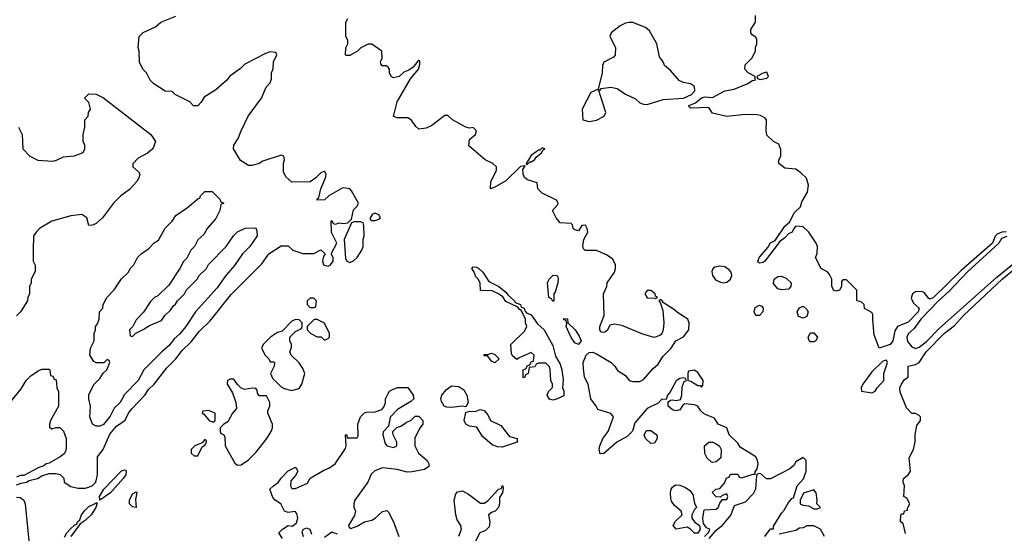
# Model space of a CAD drawing. Header units: inches. Extents: x 2348341 to 2479810, y 460419 to 613669.
# Tile 535 of 656: x 2412148 to 2417580, y 574227 to 577063. Entities that reach past the tile are written whole.
import ezdxf

# ---------------------------------------------------------------- set-up
doc = ezdxf.new("R2010")
doc.units = ezdxf.units.IN
doc.header["$MEASUREMENT"] = 0
doc.layers.add('C4517', color=7, linetype='Continuous')

msp = doc.modelspace()

# ---------------------------------------------------------------- linework, layer by layer
at = {"layer": 'C4517', "color": 2}
for points, elevation in [([(2412130, 574494), (2412155.3, 574504.7), (2412186, 574510), (2412200.4, 574519.6), (2412246, 574530), (2412270, 574544.7), (2412310, 574558), (2412350, 574558), (2412371.6, 574551.6), (2412391.6, 574531.6), (2412394, 574510), (2412430, 574486), (2412470, 574476), (2412510, 574476), (2412530, 574481), (2412550, 574491.3), (2412568.7, 574510), (2412578, 574550), (2412578, 574650), (2412608, 574690), (2412646, 574774), (2412682, 574818), (2412730, 574852), (2412748.7, 574890), (2412766.3, 574913.7), (2412839, 574990), (2412859.3, 575020.7), (2412890, 575051.3), (2412959.3, 575140.7), (2413010, 575191.3), (2413044.1, 575235.9), (2413094.8, 575285.2), (2413138.6, 575341.4), (2413198.9, 575401.1), (2413314.2, 575545.8), (2413484.7, 575715.3), (2413522, 575770), (2413590, 575814), (2413630, 575814), (2413654, 575790), (2413710, 575772), (2413770, 575772), (2413810, 575792), (2413834, 575770), (2413823.6, 575756.4), (2413819.6, 575740.4), (2413818, 575730), (2413824.7, 575710), (2413850, 575702.8), (2413862, 575710), (2413878, 575730), (2413878, 575750), (2413866, 575770), (2413898, 575830), (2413868.9, 575888.9), (2413866, 575950), (2413870, 575954), (2413878, 575938), (2413890, 575934), (2413910, 575942), (2413930, 575938), (2413958, 575942), (2413978, 575962), (2413990, 576014), (2414010, 576034), (2414018, 576050), (2413978.6, 576118.6), (2413969.1, 576129.1), (2413930, 576134), (2413854, 576090), (2413830, 576068), (2413790, 576066), (2413790, 576074), (2413798, 576082), (2413808.7, 576130), (2413835.3, 576190), (2413838, 576210), (2413830, 576226), (2413810, 576218), (2413782, 576190), (2413750, 576168.7), (2413650, 576166), (2413616.4, 576196.4), (2413603.1, 576223.1), (2413604, 576270), (2413608.7, 576290), (2413606, 576310), (2413590, 576315.3), (2413490, 576282), (2413470, 576268.7), (2413430, 576259), (2413410, 576259), (2413365.6, 576285.6), (2413328, 576350), (2413328.7, 576370), (2413353.6, 576406.4), (2413369, 576450), (2413409.3, 576530.7), (2413482, 576630), (2413508, 576690), (2413530, 576714), (2413536.4, 576736.4), (2413538, 576770), (2413547.3, 576792.7), (2413548, 576830), (2413566, 576870), (2413562, 576882), (2413530, 576886), (2413503.6, 576876.4), (2413390, 576818), (2413366.4, 576793.6), (2413307.9, 576752.1), (2413290.6, 576729.4), (2413230, 576675.3), (2413165.4, 576634.6), (2413150, 576608), (2413130, 576588), (2413107.3, 576587.3), (2413086, 576610), (2413006, 576650), (2412990, 576666), (2412950, 576668), (2412888.9, 576708.9), (2412868, 576730), (2412848, 576770), (2412828, 576790), (2412808.4, 576828.4), (2412808, 576890), (2412802, 576910), (2412808, 576970), (2412830, 576992), (2412896.4, 577023.6), (2412926, 577050), (2413010, 577082)], 90), ([(2415926, 574210), (2415950, 574234), (2415955.3, 574250), (2415937.2, 574257.2), (2415920.9, 574280.9), (2415917, 574310), (2415924, 574356), (2415990, 574361), (2416002, 574370), (2416010, 574394), (2416026, 574414), (2416050, 574414), (2416055.3, 574430), (2416050, 574446), (2416023.6, 574436.4), (2416014, 574426), (2415990, 574428), (2415968, 574452), (2415988.4, 574471.6), (2416010, 574474), (2416036.4, 574503.6), (2416047.3, 574532.7), (2416062, 574538), (2416070, 574554), (2416110, 574554), (2416118, 574538), (2416130, 574534), (2416194, 574554), (2416206, 574554), (2416206, 574566), (2416216.4, 574583.6), (2416222, 574610), (2416219, 574630), (2416209.1, 574649.1), (2416123, 574703), (2416110, 574724), (2416062, 574770), (2416048.7, 574808.7), (2416002, 574830), (2415982, 574862), (2415925.8, 574885.8), (2415904.4, 574904.4), (2415888.7, 574930), (2415870, 574937), (2415818, 574942), (2415806, 574934), (2415790.6, 574909.4), (2415770, 574904), (2415749.1, 574909.1), (2415726, 574930), (2415726, 574954), (2415738, 574962), (2415750, 574964.7), (2415770, 574961), (2415793.6, 574966.4), (2415800.9, 574990), (2415803.2, 575036.8), (2415814.6, 575065.4), (2415826, 575070), (2415822, 575082), (2415806, 575086), (2415790, 575082), (2415770, 575068.7), (2415734.8, 575005.2), (2415722, 574990), (2415714, 574966), (2415690, 574968), (2415670, 574946), (2415610, 574916), (2415542, 574838), (2415528, 574792), (2415498.8, 574761.2), (2415442.8, 574730), (2415370, 574668), (2415350, 574666), (2415345.2, 574690), (2415349.4, 574710.6), (2415365.2, 574750), (2415395.1, 574790), (2415424, 574870), (2415410, 574888.7), (2415338, 574910), (2415328.7, 574930), (2415299, 574970), (2415284, 575050), (2415264, 575090), (2415258, 575138), (2415257.2, 575170), (2415274, 575210), (2415290, 575226), (2415310, 575226.8), (2415330, 575218.8), (2415411.1, 575171.1), (2415432, 575150), (2415445.4, 575125.4), (2415490, 575098), (2415511.1, 575071.1), (2415530, 575064.7), (2415570, 575064.7), (2415590, 575076), (2415642.7, 575137.3), (2415670, 575162), (2415696.5, 575203.5), (2415742, 575250), (2415768.7, 575290), (2415810, 575311.3), (2415839, 575350), (2415842, 575390), (2415833.2, 575410), (2415782, 575442), (2415750, 575469), (2415700.2, 575500.2), (2415690, 575515.3), (2415683.6, 575516.4), (2415674, 575510), (2415682, 575502), (2415696.9, 575456.9), (2415701, 575390), (2415698, 575350), (2415690.9, 575329.1), (2415679.8, 575320.2), (2415649.2, 575309.2), (2415586.3, 575326.3), (2415470, 575375.1), (2415430, 575382.7), (2415403.5, 575376.5), (2415390.8, 575349.2), (2415379.8, 575340.2), (2415370, 575335.3), (2415358, 575338), (2415348, 575350), (2415348.4, 575368.4), (2415373.2, 575430), (2415368, 575550), (2415388, 575590), (2415388.7, 575610), (2415428.7, 575670), (2415435.3, 575690), (2415435.3, 575710), (2415420.2, 575740.2), (2415384.7, 575764.7), (2415330, 575788), (2415268.4, 575788.4), (2415258, 575798), (2415255.3, 575815.3), (2415261.2, 575850), (2415282, 575890), (2415279, 575910), (2415270, 575928), (2415250, 575926), (2415230, 575898), (2415210, 575902), (2415202, 575910), (2415198, 575930), (2415190, 575938), (2415130, 575942), (2415108, 575970), (2415088, 576010), (2415116.4, 576043.6), (2415118, 576050), (2415110, 576066), (2415030, 576106), (2415006, 576130), (2415002, 576162), (2414950, 576179), (2414932.7, 576192.7), (2414925.2, 576210), (2414924, 576236), (2414936.4, 576256.4), (2414910, 576253.2), (2414830, 576174), (2414770, 576138), (2414746, 576130), (2414748, 576170), (2414778, 576230), (2414778, 576250), (2414758, 576270), (2414715.3, 576290), (2414626.6, 576366.6), (2414630, 576402), (2414662, 576430), (2414668, 576450), (2414650, 576468), (2414630, 576464), (2414610, 576469), (2414535.3, 576510), (2414510, 576534), (2414493.6, 576533.6), (2414421.4, 576478.6), (2414390, 576464), (2414350, 576458), (2414333.6, 576473.6), (2414310, 576508), (2414290, 576522), (2414230, 576522), (2414210, 576528), (2414229.6, 576610.4), (2414304.1, 576735.9), (2414348, 576790), (2414356.4, 576816.4), (2414355.3, 576835.3), (2414350, 576838), (2414345.4, 576834.6), (2414318.8, 576801.2), (2414295.3, 576784.7), (2414266.8, 576773.2), (2414242, 576750), (2414210, 576742), (2414198, 576750), (2414188.7, 576770), (2414188, 576790), (2414180.4, 576800.4), (2414170, 576808), (2414148.4, 576808.4), (2414140.4, 576820.4), (2414138, 576830), (2414148, 576850), (2414146, 576890), (2414090, 576928), (2414070, 576928), (2414030, 576908), (2414010.9, 576889.1), (2413970, 576866), (2413950, 576866), (2413946, 576870), (2413947.3, 576907.3), (2413958, 576930), (2413958, 576950), (2413948, 576970), (2413948, 577050), (2413958, 577070)], 86), ([(2417590, 575891.9), (2417566.8, 575890), (2417540.4, 575879.6), (2417530, 575867.6), (2417515, 575830), (2417341.3, 575678.7), (2417190, 575529.7), (2417170, 575519.3), (2417162.9, 575522.9), (2417137.1, 575557.1), (2417122.4, 575562.4), (2417090, 575560.5), (2417073.4, 575550), (2417065.5, 575525.5), (2417078.4, 575498.4), (2417110.8, 575470), (2417105.5, 575450), (2417050, 575393.2), (2416990.9, 575369.1), (2416975.3, 575344.7), (2416965.5, 575290), (2416951, 575270), (2416890, 575249), (2416862.9, 575322.9), (2416854, 575406), (2416855.3, 575435.3), (2416850, 575446), (2416808, 575468), (2416806, 575490), (2416790, 575506), (2416766, 575510), (2416766, 575570), (2416710, 575626), (2416690, 575626), (2416682, 575618), (2416682, 575590), (2416671, 575569), (2416650, 575564), (2416638, 575570), (2416628.4, 575591.6), (2416628, 575630), (2416616.4, 575656.4), (2416606, 575670), (2416568.9, 575688.9), (2416538, 575750), (2416548.4, 575771.6), (2416548.7, 575810), (2416542, 575830), (2416502, 575890), (2416470, 575919), (2416430, 575923.7), (2416418, 575910), (2416410.5, 575889.5), (2416390, 575880.9), (2416370, 575859.3), (2416340.9, 575839.1), (2416258.4, 575730), (2416250, 575723), (2416230, 575718.7), (2416223.5, 575723.5), (2416220.5, 575730), (2416230, 575752.4), (2416274.6, 575805.4), (2416289.8, 575830.2), (2416315.1, 575844.9), (2416370, 575923), (2416394.8, 575945.2), (2416422.2, 575997.8), (2416456, 576030), (2416462.9, 576057.1), (2416495.1, 576110), (2416499, 576150), (2416489, 576189), (2416458, 576218), (2416430, 576238), (2416370, 576244), (2416335.3, 576270), (2416335.3, 576290), (2416348, 576310), (2416347.3, 576347.3), (2416335.3, 576375.3), (2416306, 576390), (2416270, 576426), (2416266, 576450), (2416268, 576510), (2416260.4, 576520.4), (2416234.6, 576534.6), (2416217.2, 576537.2), (2416150, 576539.3), (2416049.1, 576529.1), (2415970, 576548), (2415950, 576578), (2415850, 576575.3), (2415841.2, 576581.2), (2415839, 576590), (2415876.2, 576603.8), (2415910, 576631.7), (2415930, 576637), (2415970, 576634), (2416039, 576670), (2416090, 576680.3), (2416162, 576710), (2416190, 576727.3), (2416206, 576730), (2416206, 576750), (2416166, 576770), (2416148, 576790), (2416150, 576814), (2416188, 576850), (2416208, 576890), (2416208, 576910), (2416215.3, 576930), (2416214.6, 576954.6), (2416210, 576966), (2416190, 576978), (2416182, 576990), (2416182, 577010), (2416208, 577050), (2416207.3, 577087.3)], 82), ([(2412142, 576470), (2412162, 576430), (2412164.7, 576350), (2412204.7, 576310), (2412247.5, 576287.5), (2412330, 576283), (2412351.8, 576288.2), (2412390, 576306.8), (2412450, 576311), (2412498, 576330), (2412508, 576350), (2412508, 576370), (2412498, 576390), (2412498, 576430), (2412508, 576470), (2412508, 576510), (2412526, 576530), (2412528, 576550), (2412538, 576570), (2412530, 576606), (2412506, 576630), (2412530, 576654), (2412570, 576652), (2412610, 576631.3), (2412871.3, 576430), (2412898, 576390), (2412882, 576350), (2412853.7, 576326.3), (2412802, 576298), (2412772.7, 576267.3), (2412772, 576250), (2412803.6, 576223.6), (2412811.1, 576211.1), (2412806, 576190), (2412794, 576170), (2412753.7, 576126.3), (2412706.8, 576090), (2412666, 576050), (2412604.7, 575970), (2412570, 575938), (2412550, 575928), (2412530, 575926), (2412518, 575970), (2412490, 575988), (2412430, 575980.9), (2412326, 575950), (2412258, 575910), (2412238, 575890), (2412224.7, 575870), (2412222, 575790), (2412222, 575730), (2412232.7, 575707.3), (2412232.7, 575672.7), (2412212, 575630), (2412212, 575610), (2412202, 575590), (2412202, 575550), (2412192, 575530), (2412191.3, 575510), (2412152, 575450), (2412131.1, 575428.9)], 90), ([(2417594.2, 575865.8), (2417565.4, 575854.6), (2417550.1, 575829.9), (2417374.2, 575670), (2417275.1, 575564.9), (2417216.5, 575510), (2417119.6, 575410), (2417082.2, 575357.8), (2417052.2, 575330), (2417043.1, 575310), (2417046.4, 575286.4), (2417070, 575256.3), (2417090, 575248.2), (2417110, 575255.5), (2417150, 575287), (2417221.2, 575358.8), (2417538.3, 575641.7), (2417824.8, 575875.1)], 86), ([(2417034.6, 574225.4), (2417022, 574282), (2417008, 574290), (2417008.4, 574328.4), (2417014, 574334), (2417026, 574334), (2417030, 574352), (2417046, 574354), (2417046, 574366), (2417058, 574390), (2417042, 574422), (2417026, 574430), (2417028.7, 574490), (2417022, 574510), (2417024, 574530), (2417049.2, 574550.8), (2417062, 574570), (2417055.3, 574644.7), (2417079, 574690), (2417088.4, 574731.6), (2417088.7, 574770), (2417098, 574822), (2417118, 574850), (2417118, 574870), (2417110, 574878), (2417090, 574888), (2417070, 574888), (2417040.2, 574920.2), (2417006, 575006), (2417004.5, 575030), (2417012.7, 575050), (2417030, 575076), (2417048.7, 575090), (2417049.1, 575150.9), (2417090, 575158.8), (2417110, 575170.7), (2417149.7, 575230), (2417250, 575331.7), (2417305.7, 575374.3), (2417355.1, 575430), (2417568.7, 575630), (2417808.7, 575830)], 82), ([(2412078, 574930), (2412155.5, 575024.5), (2412184, 575070), (2412210, 575096), (2412250, 575124.7), (2412270, 575134), (2412310, 575134), (2412314, 575130), (2412318, 575098), (2412330, 575094), (2412338, 575078), (2412350, 575074), (2412352, 575030), (2412362, 575010), (2412362, 574930), (2412318, 574850), (2412312, 574830), (2412312.7, 574812.7), (2412324.7, 574804.7), (2412348.7, 574811.3), (2412370, 574811.3), (2412390, 574792), (2412404, 574750), (2412404.5, 574695.5), (2412400.7, 574679.3), (2412393.4, 574666.6), (2412370.7, 574649.3), (2412310, 574614), (2412294, 574610), (2412281, 574599), (2412254, 574590), (2412170, 574546), (2412150, 574546), (2412130, 574538)], 90), ([(2413598, 574198), (2413578, 574230), (2413598, 574250), (2413629, 574271), (2413652.9, 574267.1), (2413675.3, 574284.7), (2413682, 574310), (2413676.4, 574336.4), (2413667.3, 574347.3), (2413630, 574341.2), (2413609.2, 574349.2), (2413588.7, 574390), (2413558, 574410), (2413545.2, 574425.2), (2413528.7, 574470), (2413548, 574490), (2413573.2, 574506.8), (2413590, 574532), (2413630, 574572), (2413666, 574590), (2413671, 574591), (2413682, 574570), (2413670, 574546), (2413643.6, 574516.4), (2413642, 574490), (2413650, 574474), (2413670, 574474), (2413735.3, 574504.7), (2413750, 574532), (2413830, 574578), (2413853.6, 574586.4), (2413889.1, 574610.9), (2413944.7, 574695.3), (2413949, 574710), (2413946, 574770), (2413952, 574770), (2413954, 574754), (2414010, 574754), (2414015.3, 574764.7), (2414014, 574830), (2414028.7, 574870), (2414050, 574892), (2414063.1, 574896.9), (2414110, 574898), (2414146, 574910), (2414156.4, 574923.6), (2414166, 574950), (2414166, 574970), (2414180.4, 574999.6), (2414188, 575012), (2414200.4, 575019.6), (2414232.7, 575032.7), (2414290, 575032), (2414318, 574990), (2414322, 574970), (2414305.4, 574954.6), (2414232, 574910), (2414191.1, 574868.9), (2414182, 574818), (2414152.7, 574787.3), (2414152, 574770), (2414163.6, 574723.6), (2414174, 574710), (2414210, 574701), (2414228, 574710), (2414228.7, 574730), (2414208, 574770), (2414206, 574790), (2414229, 574811), (2414250, 574818), (2414280.2, 574839.8), (2414308.4, 574851.6), (2414330, 574874), (2414350, 574874), (2414371.3, 574850), (2414371.3, 574830), (2414354, 574806), (2414328, 574752), (2414327.7, 574710), (2414348.9, 574668.9), (2414396, 574630), (2414406, 574610), (2414404.7, 574595.3), (2414380.7, 574579.3), (2414313.8, 574566.2), (2414285.3, 574565.3), (2414230, 574579.6), (2414150, 574587.8), (2414107.3, 574572.7), (2414086.4, 574553.6), (2414068.7, 574510), (2413997.1, 574410), (2413990.7, 574390), (2413990.9, 574370.9), (2414001, 574350), (2413994.4, 574325.6), (2413962, 574270), (2413963.6, 574263.6), (2413974, 574254), (2414010, 574266), (2414049.4, 574290.6), (2414090, 574300.5), (2414109, 574310), (2414150, 574346.8), (2414173.4, 574353.4), (2414183.5, 574343.5), (2414210, 574291.3), (2414239.1, 574210)], 86), ([(2416259, 574210), (2416290, 574251.3), (2416307.3, 574252.7), (2416307.3, 574267.3), (2416350, 574338), (2416366, 574354), (2416390, 574398), (2416410, 574422), (2416416.4, 574423.6), (2416438, 574490), (2416472, 574528), (2416486, 574570), (2416486, 574630), (2416470, 574646), (2416430, 574622), (2416418, 574602), (2416397.3, 574582.7), (2416290, 574528.7), (2416268.4, 574528.4), (2416236.4, 574556.4), (2416222, 574558), (2416212.7, 574547.3), (2416206.8, 574470), (2416195.2, 574444.8), (2416150, 574399), (2416090, 574378), (2416071, 574330), (2416016.7, 574263.3), (2415983.5, 574236.5), (2415950, 574198)], 86), ([(2414570, 574212), (2414585.2, 574250), (2414581.2, 574270), (2414562.4, 574302.4), (2414553.6, 574330), (2414545.2, 574410), (2414554, 574446), (2414564, 574456), (2414590, 574461), (2414623.5, 574443.5), (2414690, 574393), (2414710, 574393), (2414730, 574407.3), (2414790, 574470.5), (2414805.6, 574474.4), (2414809.5, 574490), (2414814, 574490), (2414816, 574476), (2414810.7, 574450), (2414795.9, 574424.1), (2414795.5, 574390), (2414790.4, 574369.6), (2414771, 574350), (2414750, 574342.7), (2414734.8, 574330), (2414742, 574290), (2414737.5, 574262.5), (2414717.7, 574242.3), (2414687.3, 574230), (2414659.9, 574180.1)], 86), ([(2412130, 574427.2), (2412150, 574425.2), (2412170.2, 574410.2), (2412177.3, 574390), (2412203.9, 574130)], 86), ([(2412395.1, 574204.9), (2412408.2, 574230), (2412430, 574254.4), (2412450, 574272.7), (2412462.7, 574277.3), (2412467.3, 574290), (2412479.4, 574300.6), (2412488.5, 574330), (2412506.7, 574353.3), (2412530, 574375.3), (2412567.2, 574392.8), (2412570, 574398), (2412574.8, 574394.8), (2412567.3, 574370), (2412542, 574330), (2412510, 574298.4), (2412480.9, 574279.1), (2412430.2, 574209.8)], 86), ([(2413760.2, 574220.2), (2413750, 574248), (2413730, 574255.3), (2413711.6, 574248.4), (2413704.7, 574235.3), (2413711.3, 574210)], 86), ([(2413902, 574222), (2413870, 574233.2), (2413830, 574204.5)], 86), ([(2416588.9, 574208.9), (2416566, 574250), (2416530, 574268), (2416490, 574268), (2416470, 574258), (2416450, 574255.3), (2416430, 574242), (2416338, 574222)], 86)]:
    msp.add_lwpolyline(points, dxfattribs=dict(at, elevation=elevation))
for points, elevation in [([(2415530, 577047.3), (2415510, 577047.3), (2415490, 577043.6), (2415460.7, 577030), (2415410.7, 576990), (2415404, 576970), (2415434.9, 576910), (2415432.7, 576867.3), (2415423.5, 576856.5), (2415370.7, 576829.3), (2415362.8, 576810), (2415362, 576770), (2415339.6, 576680.4), (2415299.6, 576660.4), (2415252, 576570), (2415254, 576510), (2415290, 576501), (2415330, 576508), (2415373.2, 576530), (2415381.2, 576550), (2415342, 576678), (2415350, 576674), (2415356.4, 576683.6), (2415410, 576690.6), (2415443.5, 576683.5), (2415490, 576651.3), (2415545.4, 576625.4), (2415570, 576604.7), (2415590, 576596), (2415610, 576594.8), (2415697.6, 576622.4), (2415810, 576629.2), (2415854.5, 576650), (2415872.3, 576670), (2415870, 576694), (2415849.1, 576709.1), (2415810, 576717.2), (2415787, 576727), (2415740.4, 576780.4), (2415706, 576810), (2415698, 576830), (2415678, 576858), (2415662.7, 576930), (2415652.7, 576950), (2415622.4, 577002.4), (2415600.5, 577020.5)], 86), ([(2416270, 576773.2), (2416250, 576768.7), (2416214, 576750), (2416218, 576738), (2416232.7, 576732.7), (2416270, 576740.7), (2416279.3, 576750)], 82), ([(2415030, 576355.3), (2415018, 576342), (2415010, 576342), (2414970, 576314), (2414942, 576270), (2414943.6, 576263.6), (2414950, 576264.7), (2414962, 576278), (2414970, 576278), (2414988, 576290), (2414996.5, 576303.5), (2415028, 576330), (2415026, 576334), (2415030, 576334), (2415035.3, 576344.7), (2415046, 576350)], 86), ([(2412770, 575314), (2412788, 575332), (2412830, 575352), (2412864.7, 575375.3), (2412930, 575402), (2412948, 575430), (2412980.4, 575459.6), (2412996.4, 575483.6), (2413008.4, 575491.6), (2413018, 575510), (2413058, 575550), (2413068.9, 575571.1), (2413128, 575630), (2413138, 575650), (2413178, 575690), (2413188.9, 575711.1), (2413288, 575810), (2413328, 575870), (2413348.9, 575891.1), (2413392.7, 575912.7), (2413450, 575914), (2413456.9, 575896.9), (2413458, 575870), (2413418, 575810), (2413378, 575770), (2413333.7, 575706.3), (2413284.7, 575650), (2413236.8, 575583.2), (2413118, 575450), (2413064.7, 575370), (2413030.7, 575329.3), (2412999.8, 575300.2), (2412974.4, 575265.6), (2412932, 575230), (2412832, 575130), (2412802, 575070), (2412726.4, 574993.6), (2412702, 574950), (2412670, 574918), (2412646.8, 574873.2), (2412610, 574828), (2412590, 574818), (2412570, 574818), (2412549.1, 574829.1), (2412535.3, 574870), (2412538, 574930), (2412529, 574970), (2412530, 574994), (2412558, 575050), (2412590, 575082), (2412608.9, 575111.1), (2412628, 575130), (2412646, 575170), (2412642, 575182), (2412630, 575186), (2412612, 575168), (2412570, 575168), (2412556.4, 575176.4), (2412535.3, 575210), (2412538, 575250), (2412558, 575290), (2412558, 575330), (2412566, 575350), (2412566, 575370), (2412576.4, 575383.6), (2412586, 575410), (2412588, 575450), (2412606, 575470), (2412608, 575490), (2412628, 575530), (2412670, 575572), (2412710, 575632), (2412748, 575670), (2412758, 575690), (2412778, 575710), (2412798, 575750), (2412818, 575770), (2412860.4, 575799.6), (2412890, 575832), (2412914.6, 575845.4), (2412950, 575912), (2412989.1, 575950.9), (2413010, 575982), (2413074.6, 576025.4), (2413130, 576074), (2413142, 576078), (2413146, 576090), (2413170, 576114), (2413210, 576114), (2413252.7, 576072.7), (2413258, 576058), (2413274, 576050), (2413258, 576042), (2413252, 576010), (2413230, 575966), (2413182, 575910), (2413163.6, 575876.4), (2413131.6, 575848.4), (2413112, 575810), (2413092, 575790), (2413070, 575746), (2413051.6, 575728.4), (2413032, 575690), (2412970, 575598), (2412910, 575538), (2412891.1, 575528.9), (2412870, 575508), (2412830.9, 575449.1), (2412790, 575406), (2412771.6, 575368.4), (2412754, 575350), (2412758, 575318)], 90), ([(2414110, 575995.3), (2414094, 575990), (2414082, 575970), (2414082, 575962), (2414090, 575954), (2414110, 575954), (2414130, 575962), (2414138, 575970), (2414130, 575986)], 90), ([(2414027.3, 575947.3), (2413992.7, 575947.3), (2413978, 575942), (2413938, 575850), (2413945.4, 575745.4), (2413951.3, 575731.3), (2413970, 575722), (2413990, 575731), (2414009, 575750), (2414035.3, 575790), (2414042, 575810), (2414042, 575850), (2414048, 575870), (2414047.3, 575927.3), (2414042, 575942)], 90), ([(2415090, 574962), (2415070, 574968), (2415058, 574990), (2415066, 575010), (2415087.3, 575032.7), (2415088, 575050), (2415078, 575070), (2415075.3, 575130), (2415070, 575146), (2415050, 575166), (2415010, 575166), (2414998, 575162), (2414990, 575146), (2414958, 575142), (2414954, 575110), (2414938, 575102), (2414934, 575090), (2414926, 575086), (2414926, 575130), (2414942, 575138), (2414947.3, 575152.7), (2414962, 575158), (2414970, 575174), (2414982, 575178), (2414986, 575210), (2414970, 575226), (2414903.6, 575196.4), (2414890, 575186), (2414867.3, 575207.3), (2414860.4, 575220.4), (2414858, 575270), (2414934.6, 575345.4), (2414946, 575370), (2414938, 575390), (2414938, 575410), (2414916.4, 575456.4), (2414904, 575464), (2414896.4, 575476.4), (2414830, 575508), (2414813.6, 575533.6), (2414790, 575548.7), (2414750, 575568), (2414690, 575566), (2414688, 575610), (2414678, 575630), (2414664, 575644), (2414653.6, 575673.6), (2414642, 575690), (2414650, 575698), (2414670, 575697.3), (2414681, 575690), (2414702.8, 575670), (2414736.9, 575616.9), (2414791, 575590), (2414830, 575558.8), (2414842, 575542), (2414878, 575510), (2414881, 575501), (2414910, 575490.7), (2414915.3, 575475.3), (2414930.7, 575470), (2414934.8, 575454.8), (2414944.7, 575444.7), (2414970, 575433.4), (2415004, 575384), (2415040.7, 575350), (2415090, 575264.7), (2415104.5, 575204.5), (2415130, 575162), (2415139.1, 575130), (2415146, 575074), (2415142, 575030), (2415150, 575014), (2415150.7, 574989.3), (2415150, 574986), (2415110, 574968.7)], 86), ([(2416010, 575702.2), (2415983.4, 575696.6), (2415971.7, 575688.3), (2415967.3, 575672.7), (2415970.2, 575650), (2415987.3, 575627.3), (2416014.2, 575614.2), (2416030, 575611.1), (2416050, 575614.4), (2416069.7, 575630), (2416077.2, 575650), (2416073.3, 575670), (2416062.7, 575682.7), (2416038.3, 575698.3)], 86), ([(2415090, 575508), (2415082, 575522), (2415068, 575530), (2415059, 575610), (2415069.2, 575630.8), (2415089.4, 575650.6), (2415112, 575652), (2415118, 575638), (2415116, 575610), (2415102, 575558), (2415094, 575550), (2415094, 575510)], 86), ([(2416350, 575571.3), (2416330, 575577), (2416307.1, 575607.1), (2416309.8, 575630.2), (2416330, 575645.3), (2416350, 575647), (2416376.2, 575636.2), (2416404, 575610), (2416402, 575590), (2416390, 575576)], 82), ([(2413770, 575526), (2413750, 575526), (2413734, 575510), (2413734, 575490), (2413750, 575474), (2413770, 575474), (2413782, 575478), (2413786, 575510)], 90), ([(2415630, 575568.7), (2415610, 575568.7), (2415596, 575550), (2415610, 575527.7), (2415650, 575524.7), (2415656.4, 575523.6), (2415666, 575530), (2415656.4, 575536.4), (2415654, 575550)], 86), ([(2416230, 575429.5), (2416209.6, 575429.6), (2416199.5, 575450), (2416205.6, 575474.4), (2416230, 575487.7), (2416242, 575482), (2416250.5, 575470), (2416247.7, 575450)], 82), ([(2416470, 575414.5), (2416444.7, 575424.7), (2416437, 575450), (2416450, 575472), (2416470, 575481), (2416490, 575462.8), (2416497.1, 575450), (2416490, 575425.2)], 82), ([(2415230, 575269.2), (2415210, 575279), (2415190, 575308.7), (2415162, 575370), (2415166, 575386), (2415162, 575402), (2415150, 575406), (2415150, 575414), (2415170, 575412), (2415172, 575390), (2415212, 575350), (2415235.3, 575315.3), (2415244.7, 575290)], 86), ([(2413670, 575408), (2413650, 575398), (2413596, 575344), (2413570, 575335.3), (2413532, 575310), (2413492, 575270), (2413482, 575250), (2413502, 575210), (2413522, 575190), (2413530, 575174), (2413550, 575174), (2413554, 575170), (2413552, 575150), (2413532, 575110), (2413543.5, 575083.5), (2413590, 575036), (2413607.5, 575027.5), (2413650, 575016), (2413690, 575026), (2413704, 575050), (2413722, 575110), (2413710, 575138), (2413690, 575168), (2413646, 575210), (2413638, 575230), (2413647.3, 575252.7), (2413648, 575270), (2413638, 575290), (2413638, 575310), (2413670, 575342), (2413702, 575358), (2413706, 575370), (2413706, 575390), (2413690, 575406)], 90), ([(2413790, 575408), (2413772.7, 575407.3), (2413734, 575370), (2413734, 575350), (2413754, 575330), (2413790, 575312), (2413811.6, 575311.6), (2413830, 575294), (2413850, 575302), (2413858, 575310), (2413858, 575330), (2413830, 575388)], 90), ([(2416530, 575283.6), (2416510, 575284.5), (2416503.7, 575290), (2416497, 575310), (2416510, 575333.4), (2416530, 575334.9), (2416550.3, 575310.3), (2416540.7, 575290)], 82), ([(2414770, 575168.7), (2414750, 575178), (2414730, 575206), (2414710, 575208), (2414710, 575214), (2414730, 575214), (2414750, 575222), (2414770, 575214), (2414794, 575190)], 86), ([(2416930, 575184), (2416910, 575177), (2416850, 575119.5), (2416799.1, 575050), (2416791, 575030), (2416792, 575012), (2416850, 575002), (2416868.4, 575011.6), (2416878, 575030), (2416915.3, 575070), (2416916, 575110), (2416936.2, 575170)], 86), ([(2415870, 575128), (2415838, 575122), (2415834, 575110), (2415834, 575070), (2415850, 575066.8), (2415890, 575044), (2415903.6, 575043.6), (2415910, 575034), (2415916.4, 575043.6), (2415919, 575070), (2415890, 575115.3)], 86), ([(2413330, 575078), (2413310, 575078), (2413294, 575070), (2413292, 575050), (2413322.8, 575002.8), (2413341, 574950), (2413343.6, 574916.4), (2413322, 574890), (2413296.9, 574843.1), (2413274, 574830), (2413254, 574810), (2413254, 574790), (2413258, 574778), (2413272.7, 574772.7), (2413279.6, 574759.6), (2413282, 574710), (2413334.4, 574614.4), (2413350, 574602.8), (2413370, 574604.9), (2413410, 574632.7), (2413450, 574672.7), (2413511.3, 574750), (2413535.1, 574790), (2413543.6, 574810), (2413542.9, 574830), (2413517.2, 574890), (2413516.4, 574903.6), (2413528, 574930), (2413528, 574950), (2413510, 574986), (2413470, 574986), (2413460.4, 575000.4), (2413458, 575018), (2413450, 575026), (2413430, 575028), (2413390, 575022), (2413370, 575028.7), (2413348.9, 575048.9)], 90), ([(2414610, 574926), (2414588.4, 574928.4), (2414530, 574921.6), (2414503.6, 574923.6), (2414489.4, 574929.4), (2414474.8, 574954.8), (2414472.3, 574970), (2414476, 574990), (2414501.2, 575018.8), (2414530, 575042), (2414570, 575038.4), (2414598.5, 575018.6), (2414614.8, 574990), (2414622, 574950)], 86), ([(2413190, 574906), (2413158, 574902), (2413154, 574890), (2413164.7, 574884.7), (2413194, 574850), (2413210, 574842), (2413218, 574842), (2413226, 574850), (2413226, 574890)], 90), ([(2414810, 574703.5), (2414783.7, 574703.7), (2414754.9, 574714.9), (2414701.8, 574761.8), (2414670, 574814), (2414630, 574818), (2414609.2, 574830), (2414599.3, 574850), (2414610, 574894), (2414630, 574902), (2414660.4, 574899.6), (2414688.7, 574911.3), (2414710, 574904.7), (2414730, 574882), (2414746, 574850), (2414802, 574822), (2414850, 574761), (2414892, 574750), (2414892, 574730)], 86), ([(2415630, 574722.7), (2415600.9, 574750), (2415593.2, 574770), (2415606, 574794), (2415630, 574794.8), (2415662.8, 574770), (2415664, 574750), (2415650, 574725.2)], 86), ([(2413170, 574746), (2413154, 574726), (2413114, 574710), (2413094, 574690), (2413094, 574670), (2413110, 574654), (2413130, 574654), (2413155.3, 574704.7), (2413170, 574714), (2413178, 574730), (2413178, 574738)], 90), ([(2415970, 574619), (2415962.7, 574622.7), (2415941.3, 574641.3), (2415927.6, 574667.6), (2415926.6, 574710), (2415950, 574731), (2415970, 574731), (2415985.5, 574725.5), (2416008, 574708), (2416018.8, 574690), (2416016.8, 574643.2), (2415990, 574622)], 86), ([(2412590, 574409.2), (2412587.8, 574430), (2412611.5, 574470), (2412710, 574572.7), (2412730, 574577.3), (2412735.5, 574570), (2412733, 574550), (2412718, 574530), (2412648.2, 574450)], 86), ([(2415890, 574228), (2415870, 574228.7), (2415848.7, 574250), (2415830, 574261.2), (2415770, 574249.5), (2415754, 574270), (2415766.6, 574293.4), (2415802, 574330), (2415797.2, 574350), (2415761, 574381), (2415743.9, 574403.9), (2415739.6, 574419.6), (2415737.6, 574450), (2415742.9, 574470), (2415750, 574482.8), (2415766, 574494), (2415790, 574493.4), (2415820.9, 574480.9), (2415844.4, 574464.4), (2415861.4, 574441.4), (2415870, 574394), (2415882, 574370), (2415870, 574358), (2415856, 574330), (2415856, 574310), (2415870, 574291.3), (2415898, 574270), (2415902, 574250)], 86), ([(2412790, 574368.7), (2412770, 574374), (2412754, 574390), (2412753.2, 574410), (2412770, 574444.7), (2412790, 574456), (2412793.4, 574450), (2412786.8, 574413.2)], 86), ([(2416530, 574468), (2416471.6, 574448.4), (2416454, 574410), (2416454, 574390), (2416470, 574382), (2416499.6, 574379.6), (2416530, 574362), (2416550, 574362), (2416566, 574370), (2416546, 574390), (2416548, 574410), (2416542, 574450)], 86)]:
    msp.add_lwpolyline(points, close=True, dxfattribs=dict(at, elevation=elevation))

doc.saveas('drawing.dxf')
